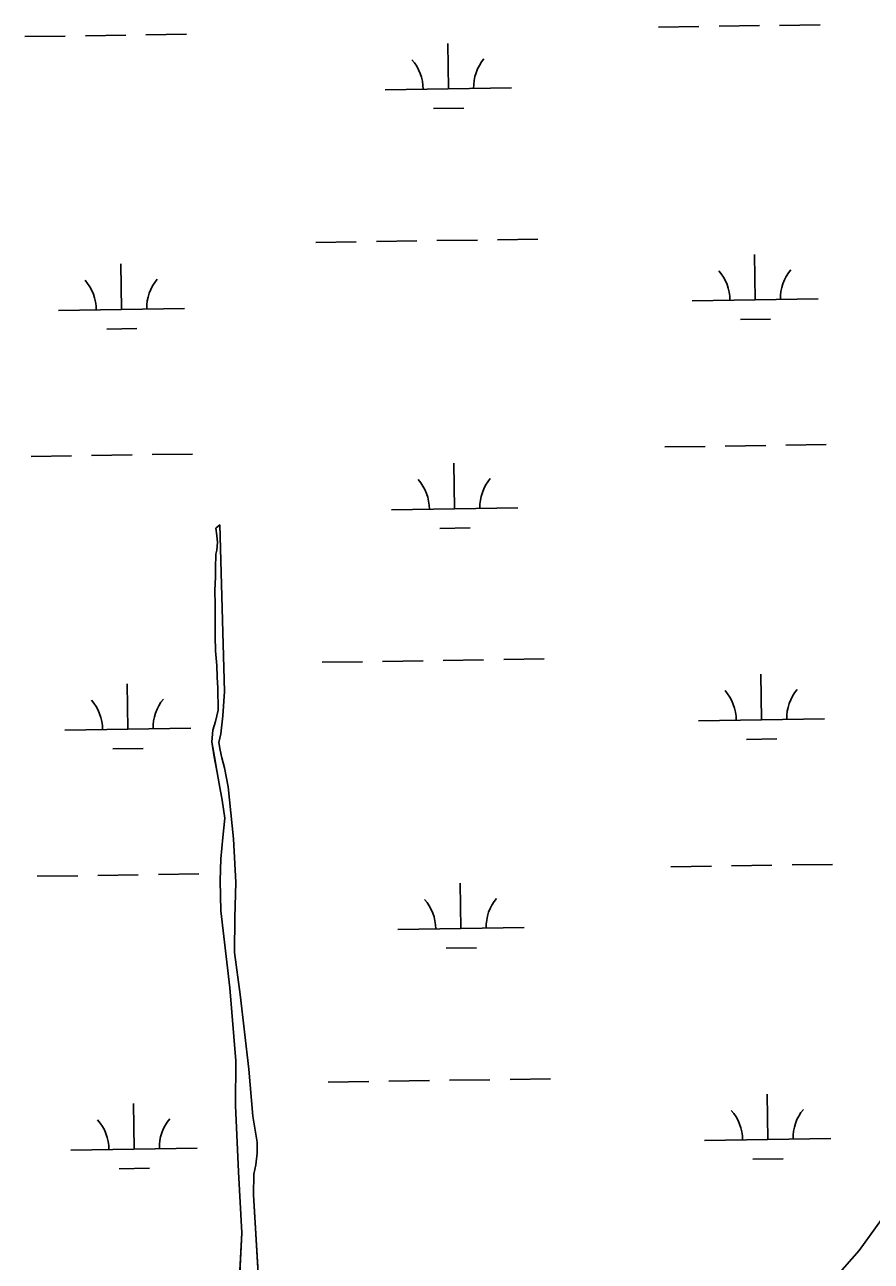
# Model space of a CAD drawing. Extents: x 3807117 to 3845308, y 337856 to 363736.
# Drawn here: x 3820844 to 3821514, y 344413 to 345393 of the extents above; entities that cross this region are included whole.
import ezdxf

# ---------------------------------------------------------------- set-up
doc = ezdxf.new("R2010")
doc.units = 0
doc.layers.add('V-TOPO-SHOR', color=7, linetype='Continuous')
doc.layers.add('V-WETL-SWMP', color=7, linetype='Continuous')

msp = doc.modelspace()

# ---------------------------------------------------------------- linework, layer by layer
at = {"layer": 'V-TOPO-SHOR'}
for points in [[(3820994.826, 344994.272), (3820997.941, 344996.826), (3821000.785, 344902.452), (3821001.6720000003, 344864.775), (3821000.488, 344845.708), (3820998.823, 344831.286), (3820997.224, 344824.59500000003), (3820998.205, 344818.402), (3820999.7, 344812.203), (3821001.701, 344804.453), (3821004.673, 344789.478), (3821008.977, 344748.199), (3821010.761, 344713.641), (3821010.02, 344685.806), (3821009.795, 344657.968), (3821014.167, 344624.936), (3821020.9050000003, 344565.591), (3821024.213, 344528.444), (3821027.653, 344507.792), (3821027.5840000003, 344499.029), (3821026.478, 344489.75800000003), (3821024.872, 344482.553), (3821024.739, 344466.056), (3821029.279, 344390.231)], [(3821013.049, 344387.86100000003), (3821015.4960000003, 344435.891), (3821012.799, 344484.308), (3821010.481, 344536.841), (3821010.63, 344572.327), (3821005.948, 344630.025), (3820998.893, 344691.17600000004), (3820998.4, 344714.86100000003), (3820998.8850000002, 344732.364), (3821000.392, 344749.167), (3821001.889, 344764.601), (3820999.946, 344778.689), (3820997.648, 344791.749), (3820996.005, 344800.68700000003), (3820993.701, 344813.061), (3820991.739, 344825.091), (3820992.501, 344834.35000000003), (3820994.617, 344841.19800000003), (3820996.7490000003, 344850.103), (3820996.546, 344867.609), (3820995.93, 344876.195), (3820995.661, 344885.464), (3820994.725, 344897.142), (3820994.4760000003, 344908.469), (3820994.265, 344924.945), (3820994.3340000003, 344933.526), (3820994.086, 344945.19800000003), (3820994.512, 344955.491), (3820994.572, 344962.69800000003), (3820995.004, 344973.677), (3820995.715, 344976.76), (3820996.108, 344982.934), (3820995.809, 344988.429), (3820994.826, 344994.272)], [(3821473.079, 344386.67600000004), (3821504.299, 344421.99700000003), (3821530.3680000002, 344457.874)]]:
    msp.add_lwpolyline(points, dxfattribs=at)
at = {"layer": 'V-WETL-SWMP'}
for p, q in [((3821345.4014321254, 345391.26587780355), (3821377.3978178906, 345391.74525404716)), ((3821393.396010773, 345391.9849421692), (3821425.392396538, 345392.4643184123)), ((3821441.39058942, 345392.70400653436), (3821473.3869751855, 345393.1833827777)), ((3820843.5501200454, 345383.7470411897), (3820875.5465058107, 345384.2264174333)), ((3820891.544698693, 345384.4661055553), (3820923.541084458, 345384.94548179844)), ((3820939.5392773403, 345385.18516992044), (3820971.5356631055, 345385.6645461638)), ((3821179.0518809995, 345342.3383936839), (3821178.5125556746, 345378.33434676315)), ((3821129.057528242, 345341.5893683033), (3821229.046233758, 345343.0874190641)), ((3821167.284412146, 345326.7293622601), (3821191.2817014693, 345327.08889444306)), ((3821074.018763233, 345220.6803140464), (3821106.015148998, 345221.15969029)), ((3821122.0133418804, 345221.39937841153), (3821154.009727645, 345221.87875465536)), ((3821170.0079205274, 345222.1184427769), (3821202.0043062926, 345222.5978190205)), ((3821218.0024991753, 345222.83750714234), (3821249.99888494, 345223.3168833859)), ((3821422.055714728, 345175.14698816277), (3821421.5163894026, 345211.14294124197)), ((3820920.204402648, 345167.62815154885), (3820919.6650773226, 345203.6241046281)), ((3821372.06136197, 345174.3979627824), (3821472.050067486, 345175.89601354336)), ((3820870.21004989, 345166.8791261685), (3820970.198755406, 345168.3771769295)), ((3820908.436933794, 345152.0191201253), (3820932.434223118, 345152.37865230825)), ((3821410.2882458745, 345159.5379567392), (3821434.285535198, 345159.8974889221)), ((3821350.3853224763, 345058.62827528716), (3821382.3817082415, 345059.10765153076)), ((3821398.379901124, 345059.34733965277), (3821430.376286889, 345059.8267158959)), ((3821446.3744797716, 345060.0664040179), (3821478.370865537, 345060.5457802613)), ((3820848.534010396, 345051.10943867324), (3820880.530396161, 345051.58881491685)), ((3820896.5285890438, 345051.8285030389), (3820928.5249748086, 345052.307879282)), ((3820944.523167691, 345052.54756740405), (3820976.5195534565, 345053.0269436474)), ((3821184.035771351, 345009.7007911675), (3821183.496446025, 345045.6967442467)), ((3821134.041418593, 345008.9517657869), (3821234.0301241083, 345010.4498165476)), ((3820994.830367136, 344994.2743046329), (3820997.9443607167, 344996.8273012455)), ((3820997.9443607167, 344996.8273012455), (3821000.789428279, 344902.45533689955)), ((3820995.8133701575, 344988.4313062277), (3820994.8303671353, 344994.2743046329)), ((3820996.1113739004, 344982.93730820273), (3820995.8133701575, 344988.4313062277)), ((3821172.268302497, 344994.0917597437), (3821196.2655918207, 344994.4512919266)), ((3820995.007382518, 344973.6793127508), (3820995.7183791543, 344976.7623109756)), ((3820995.7183791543, 344976.7623109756), (3820996.1113739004, 344982.93730820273)), ((3820994.575391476, 344962.7003174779), (3820995.007382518, 344973.6793127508)), ((3820994.516397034, 344955.4933204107), (3820994.575391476, 344962.7003174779)), ((3820994.0904054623, 344945.1993248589), (3820994.516397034, 344955.4933204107)), ((3820994.3384139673, 344933.5283293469), (3820994.0904054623, 344945.1993248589)), ((3820994.2694205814, 344924.9483328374), (3820994.3384139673, 344933.5283293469)), ((3820994.479432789, 344908.47233927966), (3820994.269420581, 344924.9483328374)), ((3820994.730441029, 344897.14434362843), (3820994.479432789, 344908.47233927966)), ((3820995.665448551, 344885.4663475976), (3820994.730441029, 344897.14434362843)), ((3821000.789428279, 344902.45533689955), (3821001.67745561, 344864.7763513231)), ((3821079.0026535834, 344888.04271153), (3821110.9990393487, 344888.52208777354)), ((3821126.9972322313, 344888.76177589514), (3821158.993617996, 344889.241152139)), ((3821174.9918108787, 344889.4808402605), (3821206.988196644, 344889.9602165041)), ((3821222.9863895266, 344890.1999046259), (3821254.9827752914, 344890.6792808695)), ((3820995.9344552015, 344876.1973511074), (3820995.665448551, 344885.4663475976)), ((3821427.0396050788, 344842.5093856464), (3821426.500279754, 344878.5053387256)), ((3820925.1882929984, 344834.99054903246), (3820924.6489676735, 344870.98650211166)), ((3820996.5504608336, 344867.6123540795), (3820995.9344552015, 344876.1973511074)), ((3820996.752473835, 344850.1063609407), (3820996.5504608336, 344867.6123540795)), ((3821001.67745561, 344864.7763513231), (3821000.4924717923, 344845.7103598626)), ((3820994.6214836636, 344841.2003661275), (3820996.752473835, 344850.1063609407)), ((3820992.5064919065, 344834.3523704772), (3820994.6214836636, 344841.2003661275)), ((3821000.4924717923, 344845.7103598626), (3820998.8284851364, 344831.2883669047)), ((3821377.0452523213, 344841.76036026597), (3821477.033957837, 344843.25841102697)), ((3820875.193940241, 344834.2415236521), (3820975.1826457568, 344835.73957441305)), ((3820991.744500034, 344825.0923747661), (3820992.5064919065, 344834.3523704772)), ((3820998.8284851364, 344831.2883669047), (3820997.22749252, 344824.59837080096)), ((3820913.4208241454, 344819.3815176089), (3820937.4181134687, 344819.7410497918)), ((3820993.7065063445, 344813.0633780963), (3820991.744500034, 344825.0923747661)), ((3820997.22749252, 344824.59837080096), (3820998.2084958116, 344818.4043725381)), ((3821415.2721362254, 344826.9003542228), (3821439.2694255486, 344827.2598864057)), ((3820996.009512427, 344800.6883813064), (3820993.706506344, 344813.0633780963)), ((3820998.2084958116, 344818.4043725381), (3820999.7054983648, 344812.20537388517)), ((3820999.7054983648, 344812.20537388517), (3821001.7045013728, 344804.4553754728)), ((3820997.652516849, 344791.7513836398), (3820996.0095124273, 344800.6883813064)), ((3821001.7045013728, 344804.4553754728), (3821004.6765084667, 344789.48037921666)), ((3820999.9495234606, 344778.69138712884), (3820997.652516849, 344791.7513836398)), ((3821004.6765084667, 344789.48037921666), (3821008.9825336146, 344748.20039248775)), ((3821001.894531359, 344764.60339129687), (3820999.9495234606, 344778.69138712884)), ((3821000.3975452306, 344749.1703986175), (3821001.894531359, 344764.60339129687)), ((3820998.8885601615, 344732.36540649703), (3821000.3975452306, 344749.1703986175)), ((3821008.982533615, 344748.20039248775), (3821010.765557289, 344713.64240498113)), ((3820998.4035741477, 344714.8644138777), (3820998.8885601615, 344732.36540649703)), ((3821355.369212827, 344725.9906727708), (3821387.365598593, 344726.4700490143)), ((3821403.363791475, 344726.7097371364), (3821435.36017724, 344727.1891133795)), ((3821451.3583701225, 344727.4288015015), (3821483.3547558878, 344727.9081777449)), ((3820853.5179007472, 344718.47183615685), (3820885.5142865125, 344718.95121240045)), ((3820901.512479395, 344719.19090052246), (3820933.50886516, 344719.6702767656)), ((3820949.5070580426, 344719.9099648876), (3820981.503443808, 344720.38934113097)), ((3820998.8975914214, 344691.17842299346), (3820998.4035741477, 344714.8644138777)), ((3821010.765557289, 344713.64240498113), (3821010.024579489, 344685.80841669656)), ((3821189.0196617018, 344677.0631886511), (3821188.4803363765, 344713.0591417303)), ((3821005.9536277, 344630.0284421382), (3820998.8975914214, 344691.17842299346)), ((3821010.024579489, 344685.80841669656), (3821009.798600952, 344657.9694280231)), ((3821139.025308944, 344676.31416327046), (3821239.0140144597, 344677.81221403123)), ((3821177.2521928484, 344661.4541572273), (3821201.2494821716, 344661.8136894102)), ((3821009.798600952, 344657.9694280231), (3821014.171619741, 344624.938437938)), ((3821010.634664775, 344572.3294617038), (3821005.9536277, 344630.0284421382)), ((3821014.171619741, 344624.938437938), (3821020.9086551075, 344565.59345660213)), ((3821010.4846919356, 344536.8424760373), (3821010.634664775, 344572.3294617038)), ((3821020.9086551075, 344565.59345660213), (3821024.2166785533, 344528.4464689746)), ((3821083.986543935, 344555.40510901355), (3821115.9829297, 344555.88448525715)), ((3821131.9811225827, 344556.1241733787), (3821163.977508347, 344556.6035496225)), ((3821179.9757012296, 344556.8432377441), (3821211.972086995, 344557.32261398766)), ((3821227.970279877, 344557.5623021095), (3821259.9666656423, 344558.0416783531)), ((3821432.02349543, 344509.8717831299), (3821431.4841701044, 344545.8677362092)), ((3820930.1721833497, 344502.35294651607), (3820929.6328580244, 344538.34889959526)), ((3821012.8047284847, 344484.31049532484), (3821010.4846919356, 344536.8424760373)), ((3821024.2166785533, 344528.4464689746), (3821027.6586892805, 344507.7954746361)), ((3821027.6586892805, 344507.7954746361), (3821027.5876960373, 344499.0314782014)), ((3821382.029142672, 344509.1227577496), (3821482.017848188, 344510.6208085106)), ((3820880.1778305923, 344501.60392113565), (3820980.166536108, 344503.10197189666)), ((3821027.5876960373, 344499.0314782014), (3821026.481704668, 344489.76048275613)), ((3820918.4047144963, 344486.7439150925), (3820942.4020038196, 344487.1034472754)), ((3821026.481704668, 344489.76048275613), (3821024.8767124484, 344482.55548686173)), ((3821420.2560265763, 344494.26275170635), (3821444.2533159, 344494.6222838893)), ((3821015.501761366, 344435.894512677), (3821012.8047284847, 344484.31049532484)), ((3821024.8767124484, 344482.55548686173), (3821024.742725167, 344466.0584935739)), ((3821024.742725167, 344466.0584935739), (3821029.2847762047, 344390.2335205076)), ((3821504.3030686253, 344421.99914710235), (3821530.3720038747, 344457.87711293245)), ((3821013.0538013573, 344387.8635337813), (3821015.501761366, 344435.894512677)), ((3821473.083140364, 344386.6781849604), (3821504.3030686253, 344421.99914710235))]:
    msp.add_line(p, q, dxfattribs=at)
for centre, radius, start, end in [((3821123.8080711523, 345341.98557626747), 35.24628790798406, 0.08653212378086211, 41.630190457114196), ((3821234.281464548, 345343.64071071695), 35.24628790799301, 140.08652995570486, 181.6301882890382), ((3820975.4339861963, 345168.9304685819), 35.24628790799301, 140.08652995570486, 181.6301882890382), ((3821366.8119048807, 345174.79417074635), 35.24628790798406, 0.08653212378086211, 41.630190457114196), ((3821477.285298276, 345176.4493051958), 35.24628790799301, 140.08652995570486, 181.6301882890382), ((3820864.9605928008, 345167.2753341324), 35.24628790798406, 0.08653212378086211, 41.630190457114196), ((3821128.791961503, 345009.3479737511), 35.24628790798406, 0.08653212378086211, 41.630190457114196), ((3821239.2653548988, 345011.00310820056), 35.24628790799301, 140.08652995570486, 181.6301882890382), ((3820869.9444831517, 344834.63773161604), 35.24628790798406, 0.08653212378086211, 41.630190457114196), ((3820980.4178765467, 344836.2928660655), 35.24628790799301, 140.08652995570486, 181.6301882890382), ((3821371.795795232, 344842.1565682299), 35.24628790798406, 0.08653212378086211, 41.630190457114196), ((3821482.269188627, 344843.8117026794), 35.24628790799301, 140.08652995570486, 181.6301882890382), ((3821244.2492452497, 344678.36550568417), 35.24628790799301, 140.08652995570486, 181.6301882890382), ((3821133.7758518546, 344676.7103712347), 35.24628790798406, 0.08653212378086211, 41.630190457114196), ((3820874.928373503, 344502.0001290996), 35.24628790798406, 0.08653212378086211, 41.630190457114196), ((3820985.401766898, 344503.6552635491), 35.24628790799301, 140.08652995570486, 181.6301882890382), ((3821376.7796855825, 344509.5189657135), 35.24628790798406, 0.08653212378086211, 41.630190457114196), ((3821487.253078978, 344511.174100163), 35.24628790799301, 140.08652995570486, 181.6301882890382)]:
    msp.add_arc(centre, radius, start, end, dxfattribs=at)

doc.saveas('drawing.dxf')
